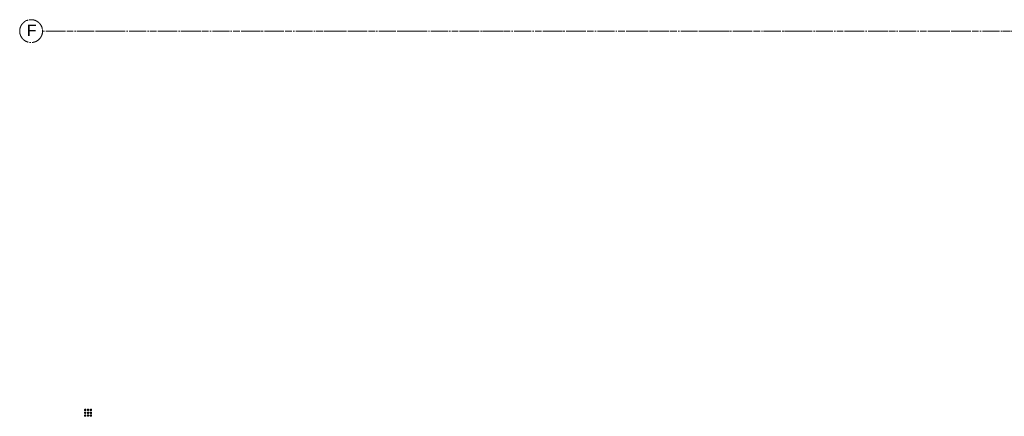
# Model space of a CAD drawing. Header units: millimetres. Extents: x -469965 to -394737, y -22321 to 14469.
# Tile 342 of 425: x -441506 to -417473, y -1983 to 7702. Entities that reach past the tile are written whole.
import ezdxf

# ---------------------------------------------------------------- set-up
doc = ezdxf.new("R2010")
doc.units = ezdxf.units.MM
doc.header["$MEASUREMENT"] = 0
doc.linetypes.add('CENTER', pattern=[254, 158.75, -31.75, 31.75, -31.75])
doc.linetypes.add('Dot & Dashed', pattern=[670.277762, 352.777767, -176.388884, 0, -141.111112])
doc.layers.add('A-06-TELJED_Pen_No__253', color=7, linetype='Continuous', lineweight=13)
doc.layers.add('Drawing & Figure_Pen_No__44', color=7, linetype='Continuous', lineweight=18, true_color=0x5b722e)
doc.layers.add('Drawing & Figure_Pen_No__64', color=7, linetype='Continuous', lineweight=18, true_color=0x41c341)
doc.styles.add('GENERATED_STYLE_2', font='arial.ttf')

msp = doc.modelspace()

# ---------------------------------------------------------------- hatches: boundary and pattern name
at = {"layer": 'Drawing & Figure_Pen_No__64', "linetype": 'Continuous', "lineweight": 18, "true_color": 0x41c341}
for points in [[(-439922, -1835), (-439920, -1838), (-439918, -1840), (-439915, -1841), (-439912, -1842), (-439909, -1843), (-439906, -1843), (-439903, -1842), (-439900, -1841), (-439897, -1840), (-439895, -1838), (-439893, -1835), (-439892, -1833), (-439891, -1830), (-439890, -1827), (-439890, -1825), (-439890, -1824), (-439891, -1821), (-439892, -1818), (-439893, -1815), (-439895, -1813), (-439897, -1811), (-439900, -1809), (-439903, -1808), (-439906, -1808), (-439909, -1808), (-439912, -1808), (-439915, -1809), (-439918, -1811), (-439920, -1813), (-439922, -1815), (-439923, -1818), (-439924, -1821), (-439925, -1824), (-439925, -1825), (-439925, -1827), (-439924, -1830), (-439923, -1833)], [(-439922, -1905), (-439920, -1908), (-439918, -1910), (-439915, -1911), (-439912, -1912), (-439909, -1913), (-439906, -1913), (-439903, -1912), (-439900, -1911), (-439897, -1910), (-439895, -1908), (-439893, -1905), (-439892, -1903), (-439891, -1900), (-439890, -1897), (-439890, -1895), (-439890, -1894), (-439891, -1891), (-439892, -1888), (-439893, -1885), (-439895, -1883), (-439897, -1881), (-439900, -1879), (-439903, -1878), (-439906, -1878), (-439909, -1878), (-439912, -1878), (-439915, -1879), (-439918, -1881), (-439920, -1883), (-439922, -1885), (-439923, -1888), (-439924, -1891), (-439925, -1894), (-439925, -1895), (-439925, -1897), (-439924, -1900), (-439923, -1903)], [(-439852, -1835), (-439850, -1838), (-439848, -1840), (-439845, -1841), (-439842, -1842), (-439839, -1843), (-439836, -1843), (-439833, -1842), (-439830, -1841), (-439827, -1840), (-439825, -1838), (-439823, -1835), (-439822, -1833), (-439821, -1830), (-439820, -1827), (-439820, -1825), (-439820, -1824), (-439821, -1821), (-439822, -1818), (-439823, -1815), (-439825, -1813), (-439827, -1811), (-439830, -1809), (-439833, -1808), (-439836, -1808), (-439839, -1808), (-439842, -1808), (-439845, -1809), (-439848, -1811), (-439850, -1813), (-439852, -1815), (-439853, -1818), (-439854, -1821), (-439855, -1824), (-439855, -1825), (-439855, -1827), (-439854, -1830), (-439853, -1833)], [(-439852, -1905), (-439850, -1908), (-439848, -1910), (-439845, -1911), (-439842, -1912), (-439839, -1913), (-439836, -1913), (-439833, -1912), (-439830, -1911), (-439827, -1910), (-439825, -1908), (-439823, -1905), (-439822, -1903), (-439821, -1900), (-439820, -1897), (-439820, -1895), (-439820, -1894), (-439821, -1891), (-439822, -1888), (-439823, -1885), (-439825, -1883), (-439827, -1881), (-439830, -1879), (-439833, -1878), (-439836, -1878), (-439839, -1878), (-439842, -1878), (-439845, -1879), (-439848, -1881), (-439850, -1883), (-439852, -1885), (-439853, -1888), (-439854, -1891), (-439855, -1894), (-439855, -1895), (-439855, -1897), (-439854, -1900), (-439853, -1903)], [(-439782, -1835), (-439780, -1838), (-439778, -1840), (-439775, -1841), (-439772, -1842), (-439769, -1843), (-439766, -1843), (-439763, -1842), (-439760, -1841), (-439757, -1840), (-439755, -1838), (-439753, -1835), (-439752, -1833), (-439751, -1830), (-439750, -1827), (-439750, -1825), (-439750, -1824), (-439751, -1821), (-439752, -1818), (-439753, -1815), (-439755, -1813), (-439757, -1811), (-439760, -1809), (-439763, -1808), (-439766, -1808), (-439769, -1808), (-439772, -1808), (-439775, -1809), (-439778, -1811), (-439780, -1813), (-439782, -1815), (-439783, -1818), (-439784, -1821), (-439785, -1824), (-439785, -1825), (-439785, -1827), (-439784, -1830), (-439783, -1833)], [(-439782, -1905), (-439780, -1908), (-439778, -1910), (-439775, -1911), (-439772, -1912), (-439769, -1913), (-439766, -1913), (-439763, -1912), (-439760, -1911), (-439757, -1910), (-439755, -1908), (-439753, -1905), (-439752, -1903), (-439751, -1900), (-439750, -1897), (-439750, -1895), (-439750, -1894), (-439751, -1891), (-439752, -1888), (-439753, -1885), (-439755, -1883), (-439757, -1881), (-439760, -1879), (-439763, -1878), (-439766, -1878), (-439769, -1878), (-439772, -1878), (-439775, -1879), (-439778, -1881), (-439780, -1883), (-439782, -1885), (-439783, -1888), (-439784, -1891), (-439785, -1894), (-439785, -1895), (-439785, -1897), (-439784, -1900), (-439783, -1903)], [(-439922, -1975), (-439920, -1978), (-439918, -1980), (-439915, -1981), (-439912, -1982), (-439909, -1983), (-439906, -1983), (-439903, -1982), (-439900, -1981), (-439897, -1980), (-439895, -1978), (-439893, -1975), (-439892, -1973), (-439891, -1970), (-439890, -1967), (-439890, -1965), (-439890, -1964), (-439891, -1961), (-439892, -1958), (-439893, -1955), (-439895, -1953), (-439897, -1951), (-439900, -1949), (-439903, -1948), (-439906, -1948), (-439909, -1948), (-439912, -1948), (-439915, -1949), (-439918, -1951), (-439920, -1953), (-439922, -1955), (-439923, -1958), (-439924, -1961), (-439925, -1964), (-439925, -1965), (-439925, -1967), (-439924, -1970), (-439923, -1973)], [(-439852, -1975), (-439850, -1978), (-439848, -1980), (-439845, -1981), (-439842, -1982), (-439839, -1983), (-439836, -1983), (-439833, -1982), (-439830, -1981), (-439827, -1980), (-439825, -1978), (-439823, -1975), (-439822, -1973), (-439821, -1970), (-439820, -1967), (-439820, -1965), (-439820, -1964), (-439821, -1961), (-439822, -1958), (-439823, -1955), (-439825, -1953), (-439827, -1951), (-439830, -1949), (-439833, -1948), (-439836, -1948), (-439839, -1948), (-439842, -1948), (-439845, -1949), (-439848, -1951), (-439850, -1953), (-439852, -1955), (-439853, -1958), (-439854, -1961), (-439855, -1964), (-439855, -1965), (-439855, -1967), (-439854, -1970), (-439853, -1973)], [(-439782, -1975), (-439780, -1978), (-439778, -1980), (-439775, -1981), (-439772, -1982), (-439769, -1983), (-439766, -1983), (-439763, -1982), (-439760, -1981), (-439757, -1980), (-439755, -1978), (-439753, -1975), (-439752, -1973), (-439751, -1970), (-439750, -1967), (-439750, -1965), (-439750, -1964), (-439751, -1961), (-439752, -1958), (-439753, -1955), (-439755, -1953), (-439757, -1951), (-439760, -1949), (-439763, -1948), (-439766, -1948), (-439769, -1948), (-439772, -1948), (-439775, -1949), (-439778, -1951), (-439780, -1953), (-439782, -1955), (-439783, -1958), (-439784, -1961), (-439785, -1964), (-439785, -1965), (-439785, -1967), (-439784, -1970), (-439783, -1973)]]:
    msp.add_hatch(color=95, dxfattribs=at).paths.add_polyline_path(points)

# ---------------------------------------------------------------- linework, layer by layer
at = {"layer": 'A-06-TELJED_Pen_No__253', "color": 7, "linetype": 'Dot & Dashed', "lineweight": 13}
msp.add_line((-397527, 7423), (-440947, 7423), dxfattribs=at)
at = {"layer": 'A-06-TELJED_Pen_No__253', "color": 7, "linetype": 'CENTER', "lineweight": 13}
msp.add_line((-397527, 7423), (-440947, 7423), dxfattribs=at)
at = {"layer": 'A-06-TELJED_Pen_No__253', "color": 7, "linetype": 'Dot & Dashed', "lineweight": 13}
msp.add_circle((-441227, 7423), 279, dxfattribs=at)
at = {"layer": 'A-06-TELJED_Pen_No__253', "color": 7, "linetype": 'CENTER', "lineweight": 13}
msp.add_circle((-441227, 7423), 279, dxfattribs=at)
at = {"layer": 'Drawing & Figure_Pen_No__44', "color": 77, "linetype": 'Continuous', "lineweight": 18, "true_color": 0x5b722e, "flags": 128}
for points in [[(-439922, -1835), (-439920, -1838), (-439918, -1840), (-439915, -1841), (-439912, -1842), (-439909, -1843), (-439906, -1843), (-439903, -1842), (-439900, -1841), (-439897, -1840), (-439895, -1838), (-439893, -1835), (-439892, -1833), (-439891, -1830), (-439890, -1827), (-439890, -1825), (-439890, -1824), (-439891, -1821), (-439892, -1818), (-439893, -1815), (-439895, -1813), (-439897, -1811), (-439900, -1809), (-439903, -1808), (-439906, -1808), (-439909, -1808), (-439912, -1808), (-439915, -1809), (-439918, -1811), (-439920, -1813), (-439922, -1815), (-439923, -1818), (-439924, -1821), (-439925, -1824), (-439925, -1825), (-439925, -1827), (-439924, -1830), (-439923, -1833)], [(-439922, -1905), (-439920, -1908), (-439918, -1910), (-439915, -1911), (-439912, -1912), (-439909, -1913), (-439906, -1913), (-439903, -1912), (-439900, -1911), (-439897, -1910), (-439895, -1908), (-439893, -1905), (-439892, -1903), (-439891, -1900), (-439890, -1897), (-439890, -1895), (-439890, -1894), (-439891, -1891), (-439892, -1888), (-439893, -1885), (-439895, -1883), (-439897, -1881), (-439900, -1879), (-439903, -1878), (-439906, -1878), (-439909, -1878), (-439912, -1878), (-439915, -1879), (-439918, -1881), (-439920, -1883), (-439922, -1885), (-439923, -1888), (-439924, -1891), (-439925, -1894), (-439925, -1895), (-439925, -1897), (-439924, -1900), (-439923, -1903)], [(-439852, -1835), (-439850, -1838), (-439848, -1840), (-439845, -1841), (-439842, -1842), (-439839, -1843), (-439836, -1843), (-439833, -1842), (-439830, -1841), (-439827, -1840), (-439825, -1838), (-439823, -1835), (-439822, -1833), (-439821, -1830), (-439820, -1827), (-439820, -1825), (-439820, -1824), (-439821, -1821), (-439822, -1818), (-439823, -1815), (-439825, -1813), (-439827, -1811), (-439830, -1809), (-439833, -1808), (-439836, -1808), (-439839, -1808), (-439842, -1808), (-439845, -1809), (-439848, -1811), (-439850, -1813), (-439852, -1815), (-439853, -1818), (-439854, -1821), (-439855, -1824), (-439855, -1825), (-439855, -1827), (-439854, -1830), (-439853, -1833)], [(-439852, -1905), (-439850, -1908), (-439848, -1910), (-439845, -1911), (-439842, -1912), (-439839, -1913), (-439836, -1913), (-439833, -1912), (-439830, -1911), (-439827, -1910), (-439825, -1908), (-439823, -1905), (-439822, -1903), (-439821, -1900), (-439820, -1897), (-439820, -1895), (-439820, -1894), (-439821, -1891), (-439822, -1888), (-439823, -1885), (-439825, -1883), (-439827, -1881), (-439830, -1879), (-439833, -1878), (-439836, -1878), (-439839, -1878), (-439842, -1878), (-439845, -1879), (-439848, -1881), (-439850, -1883), (-439852, -1885), (-439853, -1888), (-439854, -1891), (-439855, -1894), (-439855, -1895), (-439855, -1897), (-439854, -1900), (-439853, -1903)], [(-439782, -1835), (-439780, -1838), (-439778, -1840), (-439775, -1841), (-439772, -1842), (-439769, -1843), (-439766, -1843), (-439763, -1842), (-439760, -1841), (-439757, -1840), (-439755, -1838), (-439753, -1835), (-439752, -1833), (-439751, -1830), (-439750, -1827), (-439750, -1825), (-439750, -1824), (-439751, -1821), (-439752, -1818), (-439753, -1815), (-439755, -1813), (-439757, -1811), (-439760, -1809), (-439763, -1808), (-439766, -1808), (-439769, -1808), (-439772, -1808), (-439775, -1809), (-439778, -1811), (-439780, -1813), (-439782, -1815), (-439783, -1818), (-439784, -1821), (-439785, -1824), (-439785, -1825), (-439785, -1827), (-439784, -1830), (-439783, -1833)], [(-439782, -1905), (-439780, -1908), (-439778, -1910), (-439775, -1911), (-439772, -1912), (-439769, -1913), (-439766, -1913), (-439763, -1912), (-439760, -1911), (-439757, -1910), (-439755, -1908), (-439753, -1905), (-439752, -1903), (-439751, -1900), (-439750, -1897), (-439750, -1895), (-439750, -1894), (-439751, -1891), (-439752, -1888), (-439753, -1885), (-439755, -1883), (-439757, -1881), (-439760, -1879), (-439763, -1878), (-439766, -1878), (-439769, -1878), (-439772, -1878), (-439775, -1879), (-439778, -1881), (-439780, -1883), (-439782, -1885), (-439783, -1888), (-439784, -1891), (-439785, -1894), (-439785, -1895), (-439785, -1897), (-439784, -1900), (-439783, -1903)], [(-439922, -1975), (-439920, -1978), (-439918, -1980), (-439915, -1981), (-439912, -1982), (-439909, -1983), (-439906, -1983), (-439903, -1982), (-439900, -1981), (-439897, -1980), (-439895, -1978), (-439893, -1975), (-439892, -1973), (-439891, -1970), (-439890, -1967), (-439890, -1965), (-439890, -1964), (-439891, -1961), (-439892, -1958), (-439893, -1955), (-439895, -1953), (-439897, -1951), (-439900, -1949), (-439903, -1948), (-439906, -1948), (-439909, -1948), (-439912, -1948), (-439915, -1949), (-439918, -1951), (-439920, -1953), (-439922, -1955), (-439923, -1958), (-439924, -1961), (-439925, -1964), (-439925, -1965), (-439925, -1967), (-439924, -1970), (-439923, -1973)], [(-439852, -1975), (-439850, -1978), (-439848, -1980), (-439845, -1981), (-439842, -1982), (-439839, -1983), (-439836, -1983), (-439833, -1982), (-439830, -1981), (-439827, -1980), (-439825, -1978), (-439823, -1975), (-439822, -1973), (-439821, -1970), (-439820, -1967), (-439820, -1965), (-439820, -1964), (-439821, -1961), (-439822, -1958), (-439823, -1955), (-439825, -1953), (-439827, -1951), (-439830, -1949), (-439833, -1948), (-439836, -1948), (-439839, -1948), (-439842, -1948), (-439845, -1949), (-439848, -1951), (-439850, -1953), (-439852, -1955), (-439853, -1958), (-439854, -1961), (-439855, -1964), (-439855, -1965), (-439855, -1967), (-439854, -1970), (-439853, -1973)], [(-439782, -1975), (-439780, -1978), (-439778, -1980), (-439775, -1981), (-439772, -1982), (-439769, -1983), (-439766, -1983), (-439763, -1982), (-439760, -1981), (-439757, -1980), (-439755, -1978), (-439753, -1975), (-439752, -1973), (-439751, -1970), (-439750, -1967), (-439750, -1965), (-439750, -1964), (-439751, -1961), (-439752, -1958), (-439753, -1955), (-439755, -1953), (-439757, -1951), (-439760, -1949), (-439763, -1948), (-439766, -1948), (-439769, -1948), (-439772, -1948), (-439775, -1949), (-439778, -1951), (-439780, -1953), (-439782, -1955), (-439783, -1958), (-439784, -1961), (-439785, -1964), (-439785, -1965), (-439785, -1967), (-439784, -1970), (-439783, -1973)]]:
    msp.add_lwpolyline(points, close=True, dxfattribs=at)

# ---------------------------------------------------------------- texts
at = {"layer": 'A-06-TELJED_Pen_No__253', "color": 7, "linetype": 'Continuous', "lineweight": 13, "insert": (-441095, 7442), "char_height": 280, "attachment_point": 6, "style": 'GENERATED_STYLE_2'}
msp.add_mtext('\\A1;{\\pqr;\\fArial Baltic|b0|i0|c186|p34;F}', dxfattribs=at)
msp.add_mtext('\\A1;{\\pqr;\\fArial Baltic|b0|i0|c186|p34;F}', dxfattribs=at)

doc.saveas('drawing.dxf')
